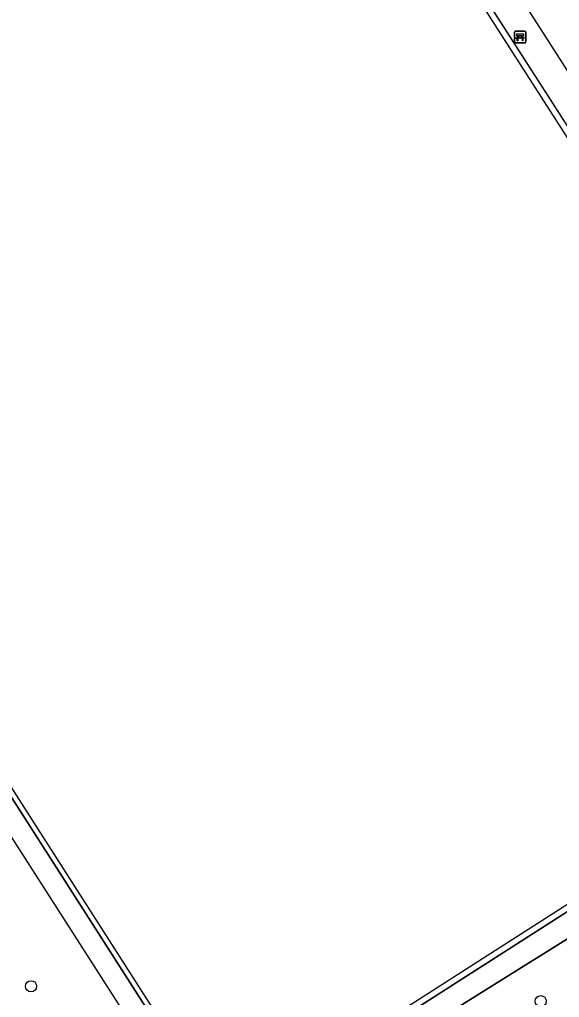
# Model space of a CAD drawing. Extents: x 157321 to 158827, y 386650 to 388532.
# Drawn here: x 158198.5 to 158245.5, y 388003.2 to 388088.2 of the extents above; entities that cross this region are included whole.
import ezdxf

# ---------------------------------------------------------------- set-up
doc = ezdxf.new("R2010")
doc.units = 0
for name, color, linetype in [('IMGEO_Bank', 7, 'Continuous'), ('IMGEO_Boom', 7, 'Continuous'), ('IMGEO_Hek', 7, 'Continuous'), ('IMGEO_Voetpad_open', 7, 'Continuous')]:
    doc.layers.add(name, color=color, linetype=linetype)

msp = doc.modelspace()

# ---------------------------------------------------------------- linework, layer by layer
at = {"layer": 'IMGEO_Bank'}
for p, q in [((158241.547, 388086.277), (158241.547, 388087.118)), ((158241.547, 388087.118), (158241.547, 388086.277)), ((158241.622, 388087.202), (158242.463, 388087.202)), ((158242.463, 388087.202), (158241.622, 388087.202)), ((158242.244, 388086.6), (158241.851, 388086.6)), ((158241.856, 388086.708), (158241.856, 388086.814)), ((158241.9, 388086.814), (158241.9, 388086.708)), ((158242.188, 388086.82), (158241.906, 388086.82)), ((158241.906, 388086.702), (158242.188, 388086.702)), ((158242.194, 388086.708), (158242.194, 388086.814)), ((158242.238, 388086.814), (158242.238, 388086.708)), ((158242.547, 388087.127), (158242.547, 388086.286)), ((158242.547, 388086.286), (158242.547, 388087.127)), ((158242.472, 388086.202), (158241.631, 388086.202)), ((158241.631, 388086.202), (158242.472, 388086.202))]:
    msp.add_line(p, q, dxfattribs=at)
for points in [[(158241.794, 388086.6), (158241.652, 388086.6), (158241.764, 388086.702), (158241.85, 388086.702)], [(158241.85, 388086.82), (158241.764, 388086.82), (158241.764, 388086.981), (158242.327, 388086.981), (158242.327, 388086.82), (158242.244, 388086.82)], [(158241.844, 388086.593), (158241.844, 388086.386), (158241.801, 388086.386), (158241.801, 388086.593)], [(158242.244, 388086.702), (158242.327, 388086.702), (158242.439, 388086.6), (158242.3, 388086.6)], [(158242.294, 388086.593), (158242.294, 388086.386), (158242.25, 388086.386), (158242.25, 388086.593)]]:
    msp.add_lwpolyline(points, dxfattribs=at)
for centre, radius, start, end in [((158241.625, 388087.124), 0.0779, 92.4484, 184.28452), ((158241.625, 388087.124), 0.0779, 92.4484, 184.28452), ((158241.794, 388086.593), 0.00671, 2.89567, 87.10433), ((158241.851, 388086.593), 0.00671, 92.89567, 177.10433), ((158241.849, 388086.813), 0.00671, 2.89567, 87.10433), ((158241.849, 388086.709), 0.00671, 272.89567, 357.10433), ((158241.906, 388086.813), 0.00671, 92.89567, 177.10433), ((158241.906, 388086.709), 0.00671, 182.89567, 267.10433), ((158242.188, 388086.813), 0.00671, 2.89567, 87.10433), ((158242.188, 388086.709), 0.00671, 272.89567, 357.10433), ((158242.245, 388086.813), 0.00671, 92.89567, 177.10433), ((158242.245, 388086.709), 0.00671, 182.89567, 267.10433), ((158242.243, 388086.593), 0.00671, 2.89567, 87.10433), ((158242.3, 388086.593), 0.00671, 92.89567, 177.10433), ((158242.469, 388087.124), 0.0779, 2.4484, 94.28452), ((158242.469, 388087.124), 0.0779, 2.4484, 94.28452), ((158241.625, 388086.28), 0.0779, 182.4484, 274.28452), ((158241.625, 388086.28), 0.0779, 182.4484, 274.28452), ((158242.469, 388086.28), 0.0779, 272.4484, 4.28452), ((158242.469, 388086.28), 0.0779, 272.4484, 4.28452)]:
    msp.add_arc(centre, radius, start, end, dxfattribs=at)
at = {"layer": 'IMGEO_Boom'}
for centre in [(158199.513, 388004.156), (158243.835, 388002.854)]:
    msp.add_circle(centre, 0.489, dxfattribs=at)
at = {"layer": 'IMGEO_Hek'}
for points in [[(158159.324, 388083.521), (158218.736, 388121.634), (158247.736, 388076.486), (158277.242, 388030.532), (158216.377, 387991.599), (158194.84, 388025.199)], [(158156.44, 388081.631), (158215.675, 387989.231)], [(158232.881, 388000), (158253.431, 388012.848)]]:
    msp.add_lwpolyline(points, dxfattribs=at)
at = {"layer": 'IMGEO_Voetpad_open'}
for points in [[(158195.209, 388025.432), (158216.461, 387992.29), (158276.494, 388030.706), (158218.593, 388120.914), (158159.574, 388083.12), (158158.643, 388082.523), (158179.927, 388049.289)], [(158235.422, 388100.505), (158272.84, 388042.204), (158279.43, 388031.936)], [(158233.217, 388099.089), (158247.736, 388076.486), (158277.242, 388030.532)], [(158156.44, 388081.631), (158215.675, 387989.231), (158217.4, 387990.321), (158221.619, 387992.959)], [(158195.209, 388025.432), (158194.84, 388025.199), (158216.377, 387991.599), (158277.242, 388030.532)], [(158253.431, 388012.848), (158232.881, 388000), (158221.619, 387992.959)]]:
    msp.add_lwpolyline(points, dxfattribs=at)

doc.saveas('drawing.dxf')
